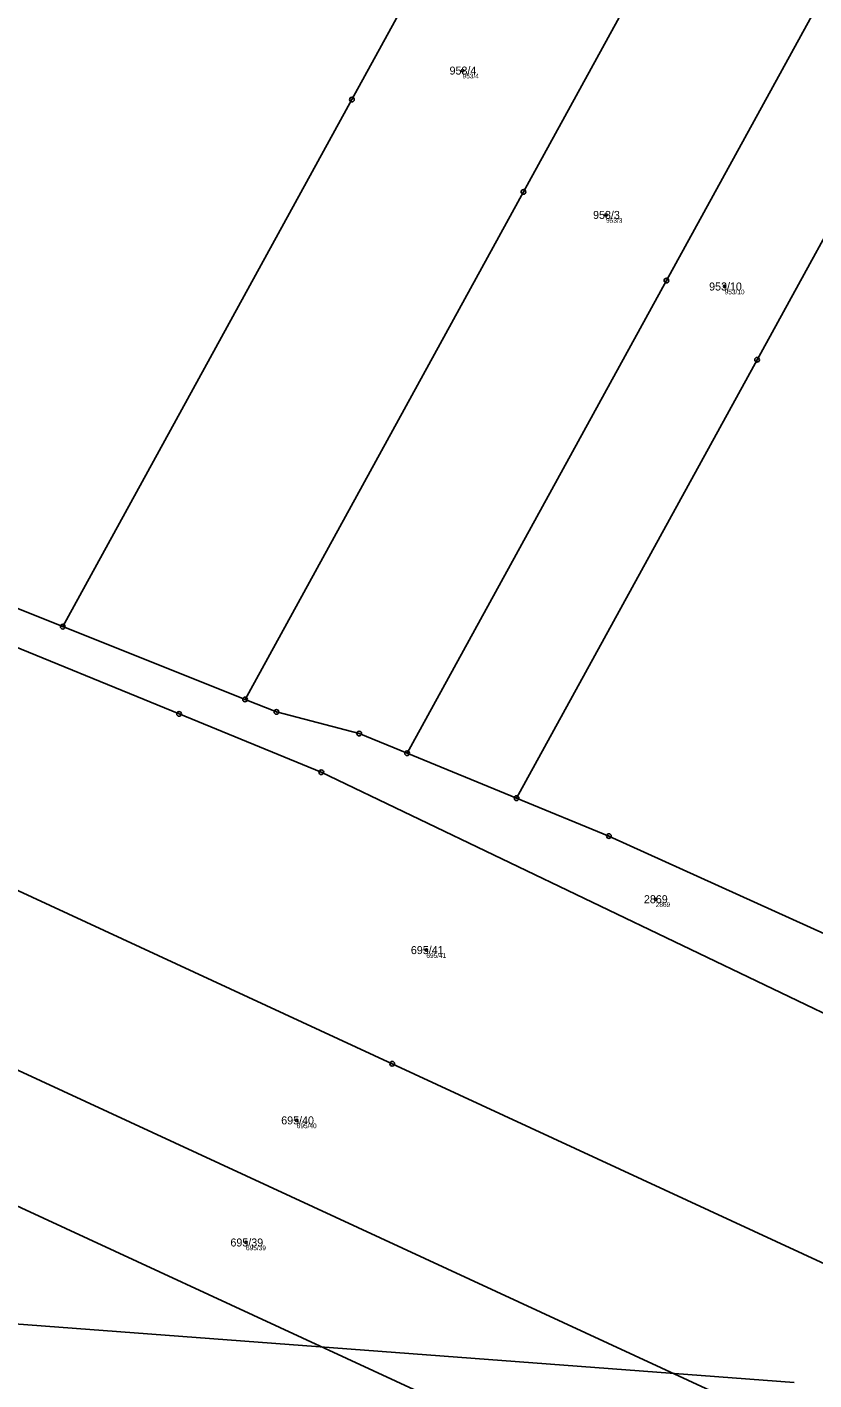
# Model space of a CAD drawing. Extents: x -761891 to -756141, y -1178507 to -1171885.
# Drawn here: x -759814.6 to -759647.5, y -1173579.9 to -1173292.6 of the extents above; entities that cross this region are included whole.
import ezdxf

# ---------------------------------------------------------------- set-up
doc = ezdxf.new("R2010")
doc.units = 0
for name, color, linetype in [('Definiční body', 7, 'Continuous'), ('Hranice parcel', 7, 'Continuous'), ('Parcelní čísla', 7, 'Continuous'), ('Polygon parcely', 7, 'Continuous'), ('Poz předměty', 7, 'Continuous'), ('Značky bodu BP', 7, 'Continuous')]:
    doc.layers.add(name, color=color, linetype=linetype)

msp = doc.modelspace()

# ---------------------------------------------------------------- linework, layer by layer
at = {"layer": 'Definiční body'}
for centre in [(-759722.09, -1173301.82), (-759691.6, -1173332.48), (-759666.42, -1173347.68), (-759681.06, -1173477.82), (-759729.78, -1173488.63), (-759757.32, -1173524.8), (-759768.1, -1173550.73)]:
    msp.add_circle(centre, 0.25, dxfattribs=at)
at = {"layer": 'Hranice parcel'}
for p, q in [((-759768.31, -1173435.39), (-759807.03, -1173419.93)), ((-759710.63, -1173456.36), (-759733.88, -1173446.81))]:
    msp.add_line(p, q, dxfattribs=at)
for points in [[(-759684.19, -1173196.05), (-759745.61, -1173307.99), (-759807.03, -1173419.93)], [(-759650, -1173219.77), (-759709.16, -1173327.59), (-759768.31, -1173435.39)], [(-759733.88, -1173446.81), (-759678.8, -1173346.43), (-759623.71, -1173246.03)], [(-759710.63, -1173456.36), (-759659.53, -1173363.24), (-759608.37, -1173270.01)], [(-760176.15, -1173347.9), (-760009.87, -1173424.78), (-759850.62, -1173498.41), (-759691.24, -1173572.1), (-759528.92, -1173647.15), (-759383.75, -1173714.27)], [(-759390.68, -1173739.97), (-759539.16, -1173671.32), (-759701.2, -1173596.4), (-759861.38, -1173522.34), (-760019.57, -1173449.2), (-760181.61, -1173374.28)], [(-759807.03, -1173419.93), (-759830.55, -1173410.54), (-759880.86, -1173392.9), (-759898.82, -1173385.58)], [(-759824.96, -1173421.04), (-759782.33, -1173438.46), (-759752.1, -1173450.84), (-759636.97, -1173506.09), (-759628.12, -1173525.14), (-759634.72, -1173547.81), (-759626.06, -1173564.09)], [(-759733.88, -1173446.81), (-759744.06, -1173442.64), (-759761.65, -1173438.05), (-759768.31, -1173435.39)], [(-759644.4, -1173485.55), (-759691, -1173464.41), (-759710.63, -1173456.36)], [(-759848.04, -1173461.45), (-759737.05, -1173512.77), (-759626.06, -1173564.09)]]:
    msp.add_lwpolyline(points, dxfattribs=at)
at = {"layer": 'Polygon parcely'}
for points in [[(-759811.37, -1173232.43), (-759828.79, -1173262.94), (-759840.82, -1173284.02), (-759898.82, -1173385.58), (-759880.86, -1173392.9), (-759830.55, -1173410.54), (-759807.03, -1173419.93), (-759745.61, -1173307.99), (-759684.19, -1173196.05), (-759689.29, -1173190.41), (-759696.88, -1173179.17), (-759700.25, -1173172.41), (-759700.04, -1173155.62), (-759713.85, -1173075.04), (-759714.65, -1173063.05), (-759719.88, -1173072.22), (-759739.9, -1173107.27), (-759762.03, -1173146.02)], [(-759745.61, -1173307.99), (-759807.03, -1173419.93), (-759768.31, -1173435.39), (-759709.16, -1173327.59), (-759650, -1173219.77), (-759670.54, -1173207.11), (-759680.93, -1173199.66), (-759684.19, -1173196.05)], [(-759678.8, -1173346.43), (-759623.71, -1173246.03), (-759631.13, -1173234.53), (-759641.3, -1173225.13), (-759650, -1173219.77), (-759709.16, -1173327.59), (-759768.31, -1173435.39), (-759761.65, -1173438.05), (-759744.06, -1173442.64), (-759733.88, -1173446.81)], [(-759659.53, -1173363.24), (-759608.37, -1173270.01), (-759623.71, -1173246.03), (-759678.8, -1173346.43), (-759733.88, -1173446.81), (-759710.63, -1173456.36)], [(-759644.4, -1173485.55), (-759563.36, -1173337.87), (-759579.49, -1173319.02), (-759601.44, -1173282.82), (-759608.37, -1173270.01), (-759659.53, -1173363.24), (-759710.63, -1173456.36), (-759691, -1173464.41)], [(-760009.87, -1173424.78), (-759850.62, -1173498.41), (-759691.24, -1173572.1), (-759528.92, -1173647.15), (-759383.75, -1173714.27), (-759382.23, -1173702.83), (-759368.58, -1173683.13), (-759478.56, -1173632.28), (-759588.54, -1173581.43), (-759601.61, -1173580.36), (-759620.63, -1173574.29), (-759626.06, -1173564.09), (-759737.05, -1173512.77), (-759848.04, -1173461.45), (-760006.86, -1173388.02), (-760165.59, -1173314.63), (-760174.05, -1173337.73), (-760176.15, -1173347.9)], [(-759390.68, -1173739.97), (-759385.06, -1173724.17), (-759383.75, -1173714.27), (-759528.92, -1173647.15), (-759691.24, -1173572.1), (-759850.62, -1173498.41), (-760009.87, -1173424.78), (-760176.15, -1173347.9), (-760181.61, -1173374.28), (-760019.57, -1173449.2), (-759861.38, -1173522.34), (-759701.2, -1173596.4), (-759539.16, -1173671.32)], [(-759721.09, -1173644.85), (-759559.33, -1173719.64), (-759408.3, -1173789.47), (-759390.68, -1173739.97), (-759539.16, -1173671.32), (-759701.2, -1173596.4), (-759861.38, -1173522.34), (-760019.57, -1173449.2), (-760181.61, -1173374.28), (-760182.45, -1173378.35), (-760188.33, -1173428.82), (-760038.92, -1173497.9), (-759883, -1173569.99)], [(-759737.05, -1173512.77), (-759626.06, -1173564.09), (-759634.72, -1173547.81), (-759628.12, -1173525.14), (-759636.97, -1173506.09), (-759752.1, -1173450.84), (-759782.33, -1173438.46), (-759824.96, -1173421.04), (-759848.04, -1173461.45)]]:
    msp.add_lwpolyline(points, close=True, dxfattribs=at)
for points in [[(-759644.4, -1173485.55), (-759691, -1173464.41), (-759710.63, -1173456.36), (-759733.88, -1173446.81), (-759744.06, -1173442.64), (-759761.65, -1173438.05), (-759768.31, -1173435.39), (-759807.03, -1173419.93), (-759830.55, -1173410.54)], [(-759824.96, -1173421.04), (-759782.33, -1173438.46), (-759752.1, -1173450.84), (-759636.97, -1173506.09), (-759628.12, -1173525.14), (-759634.72, -1173547.81), (-759626.06, -1173564.09), (-759620.63, -1173574.29), (-759601.61, -1173580.36)]]:
    msp.add_lwpolyline(points, dxfattribs=at)
at = {"layer": 'Poz předměty'}
msp.add_line((-759651.68, -1173580.49), (-759923.42, -1173560.01), dxfattribs=at)
at = {"layer": 'Značky bodu BP'}
for centre, radius in [((-759745.61, -1173307.99), 0.5), ((-759745.61, -1173307.99), 0.0303), ((-759709.16, -1173327.59), 0.5), ((-759709.16, -1173327.59), 0.0303), ((-759678.8, -1173346.43), 0.5), ((-759678.8, -1173346.43), 0.0303), ((-759659.53, -1173363.24), 0.5), ((-759659.53, -1173363.24), 0.0303), ((-759807.03, -1173419.93), 0.5), ((-759807.03, -1173419.93), 0.0303), ((-759768.31, -1173435.39), 0.5), ((-759768.31, -1173435.39), 0.0303), ((-759761.65, -1173438.05), 0.5), ((-759782.33, -1173438.46), 0.5), ((-759782.33, -1173438.46), 0.0303), ((-759761.65, -1173438.05), 0.0303), ((-759744.06, -1173442.64), 0.5), ((-759744.06, -1173442.64), 0.0303), ((-759733.88, -1173446.81), 0.5), ((-759733.88, -1173446.81), 0.0303), ((-759752.1, -1173450.84), 0.5), ((-759752.1, -1173450.84), 0.0303), ((-759710.63, -1173456.36), 0.5), ((-759710.63, -1173456.36), 0.0303), ((-759691, -1173464.41), 0.5), ((-759691, -1173464.41), 0.0303), ((-759737.05, -1173512.77), 0.5), ((-759737.05, -1173512.77), 0.0303)]:
    msp.add_circle(centre, radius, dxfattribs=at)

# ---------------------------------------------------------------- texts
at = {"layer": 'Definiční body'}
for s, p in [('953/4', (-759722.09, -1173303.48)), ('953/3', (-759691.6, -1173334.14)), ('953/10', (-759666.42, -1173349.34)), ('2869', (-759681.06, -1173479.48)), ('695/41', (-759729.78, -1173490.29)), ('695/40', (-759757.32, -1173526.46)), ('695/39', (-759768.1, -1173552.39))]:
    msp.add_text(s, height=1, dxfattribs=at).set_placement(p)
at = {"layer": 'Parcelní čísla'}
for s, p in [('953/4', (-759724.86, -1173302.67)), ('953/3', (-759694.37, -1173333.33)), ('953/10', (-759669.72, -1173348.53)), ('2869', (-759683.57, -1173478.67)), ('695/41', (-759733.08, -1173489.48)), ('695/40', (-759760.62, -1173525.65)), ('695/39', (-759771.41, -1173551.58))]:
    msp.add_text(s, height=1.7, dxfattribs=at).set_placement(p)

doc.saveas('drawing.dxf')
